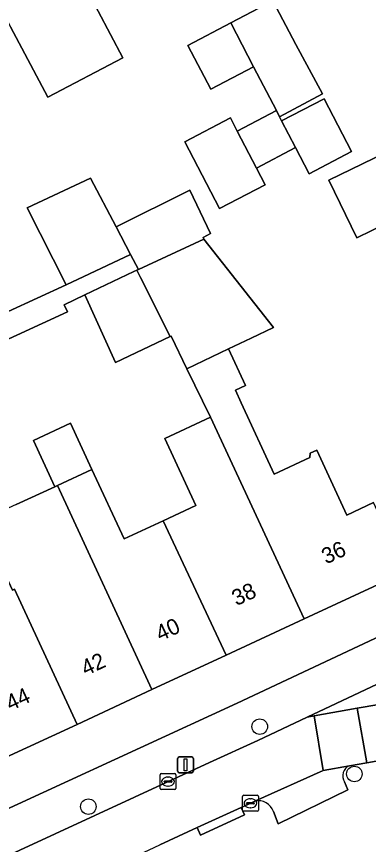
# Model space of a CAD drawing. Extents: x 159262 to 160143, y 383399 to 384319.
# Drawn here: x 159391.1 to 159413.3, y 384187.2 to 384239.3 of the extents above; entities that cross this region are included whole.
import ezdxf

# ---------------------------------------------------------------- set-up
doc = ezdxf.new("R2010")
doc.units = 0
for name, color, linetype in [('IMGEO_Boom', 7, 'Continuous'), ('IMGEO_Erf', 7, 'Continuous'), ('IMGEO_Kolk', 7, 'Continuous'), ('IMGEO_Lichtmast', 7, 'Continuous'), ('IMGEO_Pand', 7, 'Continuous'), ('IMGEO_Pand_nummerreeks', 7, 'Continuous'), ('IMGEO_Parkeervlak_open', 7, 'Continuous'), ('IMGEO_Rijbaan_lokaal_open', 7, 'Continuous'), ('IMGEO_Voetpad_open', 7, 'Continuous')]:
    doc.layers.add(name, color=color, linetype=linetype)

msp = doc.modelspace()

# ---------------------------------------------------------------- linework, layer by layer
at = {"layer": 'IMGEO_Boom'}
for centre in [(159406.465, 384194.636), (159412.428, 384191.655), (159395.665, 384189.599)]:
    msp.add_circle(centre, 0.489, dxfattribs=at)
at = {"layer": 'IMGEO_Erf'}
for points in [[(159390.963, 384250), (159393.22, 384245.555), (159395.511, 384241.169), (159397.827, 384236.735), (159393.102, 384234.267), (159390.768, 384238.692)], [(159388.767, 384219.921), (159394.262, 384222.444), (159391.817, 384227.294), (159395.793, 384229.163), (159397.415, 384226.089), (159402.049, 384228.406), (159403.367, 384225.677), (159402.895, 384225.426), (159402.946, 384225.317), (159407.327, 384219.761), (159405.923, 384219.09), (159404.494, 384218.407), (159405.563, 384216.103), (159404.926, 384215.808), (159405.297, 384215.008), (159407.375, 384210.528), (159409.613, 384211.566), (159409.638, 384211.84), (159410.062, 384212.037), (159411.957, 384207.952), (159413.635, 384208.745)], [(159391.119, 384208.609), (159393.549, 384209.736), (159392.202, 384212.639), (159394.546, 384213.727), (159395.893, 384210.824), (159397.92, 384206.453), (159400.383, 384207.596), (159402.432, 384208.546), (159400.473, 384212.77), (159403.371, 384214.114), (159401.861, 384217.148), (159400.879, 384219.22), (159400.82, 384219.192), (159397.365, 384217.548), (159395.437, 384221.807), (159394.133, 384221.19), (159394.355, 384220.749), (159386.352, 384217.072)], [(159368.336, 384179.241), (159405.051, 384196.117), (159429.018, 384207.361)], [(159415.659, 384204.382), (159409.262, 384201.415), (159404.34, 384199.132), (159399.666, 384196.963), (159394.953, 384194.777), (159390.168, 384192.558)]]:
    msp.add_lwpolyline(points, dxfattribs=at)
for points in [[(159406.077, 384236.173), (159403.39, 384234.757), (159401.941, 384237.507), (159404.644, 384238.93), (159407.282, 384240.32), (159408.73, 384237.571), (159410.425, 384234.463), (159407.714, 384233.022), (159407.844, 384232.771), (159410.517, 384234.161), (159412.25, 384230.829), (159409.578, 384229.439), (159408.725, 384231.078), (159406.254, 384229.794), (159406.799, 384228.746), (159403.937, 384227.251), (159401.743, 384231.452), (159404.612, 384232.951), (159405.041, 384232.126), (159407.512, 384233.411)], [(159410.828, 384229.031), (159416.492, 384231.786), (159418.253, 384228.165), (159412.589, 384225.41)]]:
    msp.add_lwpolyline(points, close=True, dxfattribs=at)
at = {"layer": 'IMGEO_Kolk'}
for p, q in [((159400.182, 384190.75), (159400.182, 384191.602)), ((159400.257, 384191.676), (159401.109, 384191.676)), ((159401.183, 384191.602), (159401.183, 384190.75)), ((159400.441, 384191.17), (159400.441, 384191.182)), ((159400.879, 384191.133), (159400.481, 384191.133)), ((159400.484, 384191.219), (159400.882, 384191.219)), ((159400.67, 384191.456), (159400.695, 384191.456)), ((159400.925, 384191.182), (159400.925, 384191.17)), ((159401.109, 384190.676), (159400.257, 384190.676)), ((159400.693, 384190.896), (159400.668, 384190.896)), ((159405.379, 384189.385), (159405.379, 384190.237)), ((159405.454, 384190.311), (159406.306, 384190.311)), ((159405.867, 384190.091), (159405.892, 384190.091)), ((159406.38, 384190.237), (159406.38, 384189.385)), ((159405.638, 384189.805), (159405.638, 384189.817)), ((159406.076, 384189.768), (159405.678, 384189.768)), ((159405.681, 384189.854), (159406.079, 384189.854)), ((159405.89, 384189.531), (159405.865, 384189.531)), ((159406.122, 384189.817), (159406.122, 384189.805)), ((159406.306, 384189.311), (159405.454, 384189.311))]:
    msp.add_line(p, q, dxfattribs=at)
for points in [[(159400.182, 384190.75), (159400.182, 384191.602)], [(159400.257, 384191.676), (159401.109, 384191.676)], [(159401.183, 384191.602), (159401.183, 384190.75)], [(159401.109, 384190.676), (159400.257, 384190.676)], [(159405.379, 384189.385), (159405.379, 384190.237)], [(159405.454, 384190.311), (159406.306, 384190.311)], [(159406.38, 384190.237), (159406.38, 384189.385)], [(159406.306, 384189.311), (159405.454, 384189.311)]]:
    msp.add_lwpolyline(points, dxfattribs=at)
for centre, radius, start, end in [((159400.259, 384191.6), 0.0765, 91.552, 178.448), ((159400.259, 384191.6), 0.0765, 91.552, 178.448), ((159401.107, 384191.6), 0.0765, 1.552, 88.448), ((159401.107, 384191.6), 0.0765, 1.552, 88.448), ((159400.481, 384191.179), 0.0403, 85.8775, 175.7526), ((159400.478, 384191.169), 0.0366, 178.938, 274.7102), ((159400.882, 384191.176), 0.043, 264.8664, 352.4533), ((159400.886, 384191.181), 0.0386, 1.7309, 96.639), ((159400.259, 384190.752), 0.0765, 181.552, 268.448), ((159400.259, 384190.752), 0.0765, 181.552, 268.448), ((159401.107, 384190.752), 0.0765, 271.552, 358.448), ((159401.107, 384190.752), 0.0765, 271.552, 358.448), ((159405.456, 384190.235), 0.0765, 91.552, 178.448), ((159405.456, 384190.235), 0.0765, 91.552, 178.448), ((159406.304, 384190.235), 0.0765, 1.552, 88.448), ((159406.304, 384190.235), 0.0765, 1.552, 88.448), ((159405.678, 384189.814), 0.0403, 85.8775, 175.7526), ((159405.675, 384189.804), 0.0366, 178.938, 274.7102), ((159406.079, 384189.811), 0.043, 264.8664, 352.4533), ((159406.083, 384189.816), 0.0386, 1.7309, 96.639), ((159405.456, 384189.387), 0.0765, 181.552, 268.448), ((159405.456, 384189.387), 0.0765, 181.552, 268.448), ((159406.304, 384189.387), 0.0765, 271.552, 358.448), ((159406.304, 384189.387), 0.0765, 271.552, 358.448)]:
    msp.add_arc(centre, radius, start, end, dxfattribs=at)
for centre, major_axis, ratio, start_param, end_param in [((159400.669, 384191.176), (-0.387, 0.002), 0.722429, 4.712389, 7.853982), ((159400.694, 384191.176), (-0.39, 0.002), 0.717154, 1.570796, 4.712389), ((159405.866, 384189.811), (-0.387, 0.002), 0.722429, 4.712389, 7.853982), ((159405.891, 384189.811), (-0.39, 0.002), 0.717154, 1.570796, 4.712389)]:
    msp.add_ellipse(centre, major_axis=major_axis, ratio=ratio, start_param=start_param, end_param=end_param, dxfattribs=at)
at = {"layer": 'IMGEO_Lichtmast'}
for p, q in [((159401.29, 384191.831), (159401.29, 384192.631)), ((159401.29, 384192.631), (159401.29, 384191.831)), ((159401.39, 384192.731), (159402.18, 384192.731)), ((159402.18, 384192.731), (159401.39, 384192.731)), ((159402.28, 384192.631), (159402.28, 384191.831)), ((159402.28, 384191.831), (159402.28, 384192.631)), ((159402.18, 384191.731), (159401.39, 384191.731)), ((159401.39, 384191.731), (159402.18, 384191.731))]:
    msp.add_line(p, q, dxfattribs=at)
msp.add_lwpolyline([(159401.71, 384192.606), (159401.86, 384192.606), (159401.86, 384191.856), (159401.71, 384191.856), (159401.71, 384192.606)], dxfattribs=at)
for centre, start, end in [((159401.39, 384192.631), 90, 180), ((159401.39, 384192.631), 90, 180), ((159402.18, 384192.631), 0, 90), ((159402.18, 384192.631), 360, 90), ((159401.39, 384191.831), 180, 270), ((159401.39, 384191.831), 180, 270), ((159402.18, 384191.831), 270, 0), ((159402.18, 384191.831), 270, 0)]:
    msp.add_arc(centre, 0.1, start, end, dxfattribs=at)
at = {"layer": 'IMGEO_Pand'}
for points in [[(159385.995, 384247.742), (159390.768, 384238.692), (159393.102, 384234.267), (159397.827, 384236.735), (159395.511, 384241.169), (159393.22, 384245.555), (159390.963, 384250), (159390.833, 384250.255), (159390.342, 384250), (159390.236, 384249.945), (159390.061, 384250), (159389.54, 384250.164), (159389.225, 384250), (159388.151, 384249.44), (159387.934, 384248.749)], [(159404.644, 384238.93), (159406.077, 384236.173), (159407.512, 384233.411), (159407.714, 384233.022), (159410.425, 384234.463), (159408.73, 384237.571), (159407.282, 384240.32)], [(159406.077, 384236.173), (159404.644, 384238.93), (159401.941, 384237.507), (159403.39, 384234.757)], [(159407.844, 384232.771), (159408.725, 384231.078), (159409.578, 384229.439), (159412.25, 384230.829), (159410.517, 384234.161)], [(159407.844, 384232.771), (159407.714, 384233.022), (159407.512, 384233.411), (159405.041, 384232.126), (159406.254, 384229.794), (159408.725, 384231.078)], [(159405.041, 384232.126), (159404.612, 384232.951), (159401.743, 384231.452), (159403.937, 384227.251), (159406.799, 384228.746), (159406.254, 384229.794)], [(159416.492, 384231.786), (159410.828, 384229.031), (159412.589, 384225.41), (159418.253, 384228.165)], [(159397.415, 384226.089), (159395.793, 384229.163), (159391.817, 384227.294), (159394.262, 384222.444), (159398.329, 384224.355)], [(159397.415, 384226.089), (159398.329, 384224.355), (159398.828, 384223.409), (159402.946, 384225.317), (159402.895, 384225.426), (159403.367, 384225.677), (159402.049, 384228.406)], [(159402.946, 384225.317), (159398.828, 384223.409), (159398.718, 384223.358), (159398.945, 384222.907), (159400.82, 384219.192), (159400.879, 384219.22), (159401.861, 384217.148), (159404.494, 384218.407), (159405.923, 384219.09), (159407.327, 384219.761)], [(159395.437, 384221.807), (159397.365, 384217.548), (159400.82, 384219.192), (159398.945, 384222.907), (159398.718, 384223.358), (159398.533, 384223.273)], [(159410.062, 384212.037), (159409.638, 384211.84), (159409.613, 384211.566), (159407.375, 384210.528), (159405.297, 384215.008), (159404.926, 384215.808), (159405.563, 384216.103), (159404.494, 384218.407), (159401.861, 384217.148), (159403.371, 384214.114), (159409.262, 384201.415), (159415.659, 384204.382), (159413.635, 384208.745), (159411.957, 384207.952)], [(159403.371, 384214.114), (159400.473, 384212.77), (159402.432, 384208.546), (159400.383, 384207.596), (159404.34, 384199.132), (159409.262, 384201.415)], [(159393.549, 384209.736), (159393.714, 384209.813), (159395.893, 384210.824), (159394.546, 384213.727), (159392.202, 384212.639)], [(159393.714, 384209.813), (159399.666, 384196.963), (159404.34, 384199.132), (159400.383, 384207.596), (159397.92, 384206.453), (159395.893, 384210.824)], [(159393.714, 384209.813), (159393.549, 384209.736), (159391.119, 384208.609), (159388.855, 384207.587), (159390.88, 384203.222), (159391.013, 384203.284), (159394.953, 384194.777), (159399.666, 384196.963)], [(159390.168, 384192.558), (159394.953, 384194.777), (159391.013, 384203.284), (159390.88, 384203.222), (159388.855, 384207.587), (159384.205, 384205.431)]]:
    msp.add_lwpolyline(points, close=True, dxfattribs=at)
at = {"layer": 'IMGEO_Parkeervlak_open'}
for points in [[(159427.66, 384202.671), (159426.951, 384203.024), (159417.999, 384198.903), (159417.868, 384199.19), (159409.442, 384195.233), (159409.884, 384195.311), (159412.612, 384195.791), (159413.977, 384196.031)], [(159412.116, 384192.173), (159410.459, 384191.882), (159406.152, 384189.938)], [(159407.336, 384189.292), (159407.615, 384188.507), (159412.025, 384190.652), (159411.81, 384191.16)]]:
    msp.add_lwpolyline(points, dxfattribs=at)
for centre, radius, start, end in [((159412.375, 384191.542), 0.682, 112.3156, 214.0681), ((159406.381, 384188.949), 1.015, 19.7455, 103.02)]:
    msp.add_arc(centre, radius, start, end, dxfattribs=at)
at = {"layer": 'IMGEO_Rijbaan_lokaal_open'}
for points in [[(159413.977, 384196.031), (159412.612, 384195.791), (159413.213, 384192.365), (159417.298, 384193.081), (159418.333, 384193.584), (159421.5, 384195.125), (159421.831, 384195.272), (159427.126, 384197.751), (159427.245, 384197.807), (159437.827, 384202.691), (159438.129, 384202.826), (159441.463, 384204.324), (159441.592, 384204.385), (159458.611, 384212.225)], [(159373.335, 384174.638), (159400.167, 384187.204), (159402.517, 384188.281), (159405.289, 384189.552), (159405.977, 384189.867), (159406.152, 384189.938), (159410.459, 384191.882), (159409.884, 384195.311), (159409.442, 384195.233), (159406.347, 384193.753), (159403.306, 384192.384), (159388.833, 384185.714)]]:
    msp.add_lwpolyline(points, dxfattribs=at)
msp.add_lwpolyline([(159409.884, 384195.311), (159410.459, 384191.882), (159412.116, 384192.173), (159413.213, 384192.365), (159412.612, 384195.791)], close=True, dxfattribs=at)
at = {"layer": 'IMGEO_Voetpad_open'}
for points in [[(159477.587, 384233.071), (159477.179, 384232.851), (159476.65, 384233.844), (159474.84, 384232.846), (159475.108, 384232.269), (159476.465, 384229.34), (159445.521, 384214.855), (159445.294, 384214.752), (159443.94, 384214.137), (159429.018, 384207.361), (159405.051, 384196.117), (159368.336, 384179.241), (159356.231, 384172.876), (159341.528, 384164.55), (159333.688, 384159.631)], [(159386.352, 384217.072), (159394.355, 384220.749), (159394.133, 384221.19), (159395.437, 384221.807), (159398.533, 384223.273), (159398.718, 384223.358), (159398.828, 384223.409), (159398.329, 384224.355), (159394.262, 384222.444), (159388.767, 384219.921)], [(159347.029, 384162.28), (159347.618, 384162.629), (159349.711, 384163.869), (159349.455, 384164.297), (159354.616, 384167.377), (159354.872, 384166.949), (159357.379, 384168.412), (159357.122, 384168.84), (159360.37, 384170.78), (159360.626, 384170.351), (159364.894, 384172.865), (159370.929, 384177.432), (159379.117, 384181.201), (159388.833, 384185.714), (159403.306, 384192.384), (159406.347, 384193.753), (159409.442, 384195.233), (159417.868, 384199.19), (159417.818, 384199.306), (159426.766, 384203.453), (159426.951, 384203.024), (159427.66, 384202.671)], [(159421.831, 384195.272), (159422.046, 384194.829), (159418.551, 384193.135), (159418.333, 384193.584), (159417.298, 384193.081), (159413.213, 384192.365), (159412.116, 384192.173)], [(159411.81, 384191.16), (159412.025, 384190.652), (159407.615, 384188.507), (159407.336, 384189.292)], [(159406.152, 384189.938), (159405.977, 384189.867), (159405.289, 384189.552), (159405.502, 384189.088), (159402.733, 384187.811), (159402.517, 384188.281), (159400.167, 384187.204)]]:
    msp.add_lwpolyline(points, dxfattribs=at)
msp.add_lwpolyline([(159402.517, 384188.281), (159402.733, 384187.811), (159405.502, 384189.088), (159405.289, 384189.552)], close=True, dxfattribs=at)
for centre, radius, start, end in [((159412.375, 384191.542), 0.682, 112.3156, 214.0681), ((159406.381, 384188.949), 1.015, 19.7455, 103.02)]:
    msp.add_arc(centre, radius, start, end, dxfattribs=at)

# ---------------------------------------------------------------- texts
at = {"layer": 'IMGEO_Pand_nummerreeks'}
for s, rotation, p in [('36', 24.8836, (159410.65, 384204.837)), ('38', 24.8846, (159404.994, 384202.213)), ('40', 24.8846, (159400.196, 384199.987)), ('42', 24.8836, (159395.496, 384197.808)), ('44', 24.8846, (159390.75, 384195.605))]:
    msp.add_text(s, height=1, rotation=rotation, dxfattribs=at).set_placement(p)

doc.saveas('drawing.dxf')
